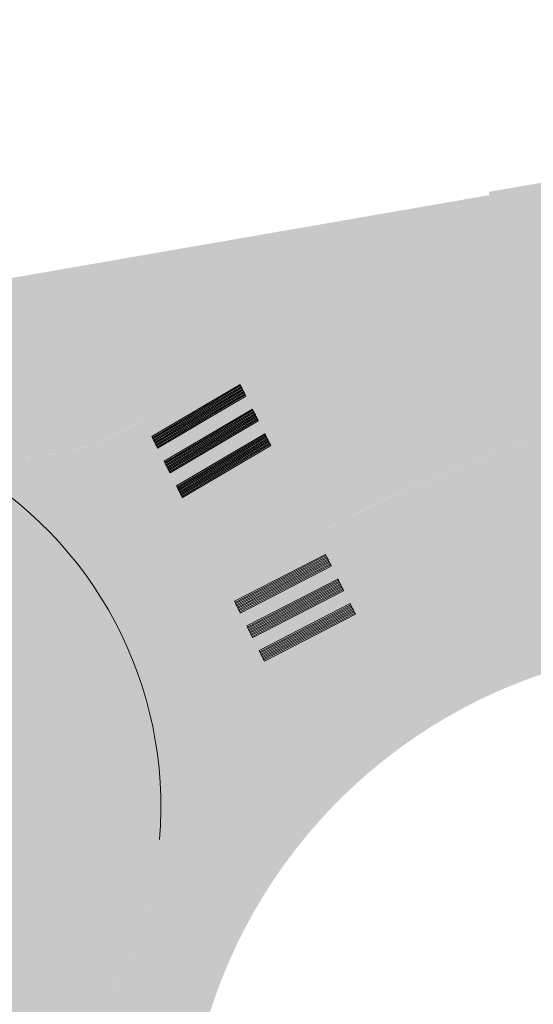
# Model space of a CAD drawing. Header units: metres. Extents: x -862 to 1262, y -354 to 644.
# Tile 309 of 315: x 114 to 133, y 428 to 466. Entities that reach past the tile are written whole.
import ezdxf

# ---------------------------------------------------------------- set-up
doc = ezdxf.new("R2010")
doc.units = ezdxf.units.M
doc.header["$LTSCALE"] = 0.5
doc.layers.add('BPR_Verkehr_220520', color=7, linetype='Continuous')

msp = doc.modelspace()

# ---------------------------------------------------------------- hatches: boundary and pattern name
at = {"layer": 'BPR_Verkehr_220520', "linetype": 'Continuous', "lineweight": 0, "true_color": 0xe4e6e5, "transparency": 33554687}
h = msp.add_hatch(color=254, dxfattribs=at)
h.paths.add_polyline_path([(188.3325453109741, 465.5271542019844), (179.4929886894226, 463.9886090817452), (169.941699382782, 462.3542395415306), (166.1336274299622, 461.6952508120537), (159.4920284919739, 460.5177813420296), (152.2822886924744, 459.2315773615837), (150.1540891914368, 458.8622856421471), (132.1079647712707, 455.8319847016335), (130.2917294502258, 455.3242524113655), (128.4934815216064, 454.7560917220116), (126.7152338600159, 454.1281287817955), (124.9589746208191, 453.4410656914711), (123.2266673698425, 452.6956706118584), (121.5202489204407, 451.8927769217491), (119.8416271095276, 451.033282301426), (118.1926786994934, 450.1181476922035), (117.1925828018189, 449.6180991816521), (116.1429140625, 449.2328256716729), (115.0567952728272, 448.9671451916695), (113.9478055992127, 448.8243794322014), (112.8298101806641, 448.8063133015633), (111.7167867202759, 448.9131726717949), (110.6226507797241, 449.1436215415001), (109.5610817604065, 449.4947787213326), (108.5944750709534, 449.8380000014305), (107.6066740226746, 450.1143655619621), (106.6022950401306, 450.3225762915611), (105.5860347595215, 450.4616585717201), (104.562645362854, 450.5309620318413), (103.5369123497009, 450.5301626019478), (102.5136322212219, 450.4592640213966), (101.497589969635, 450.3185978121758), (102.8649944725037, 442.4363262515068), (104.3837208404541, 442.5319167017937), (105.8872181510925, 442.2970482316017), (107.3044333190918, 441.7428203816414), (108.5683908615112, 440.8954251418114), (109.6193579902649, 439.7949091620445), (110.4076675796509, 438.4932812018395), (110.8960652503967, 437.0520542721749), (111.061473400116, 435.5393386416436), (110.875799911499, 433.9377927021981), (110.328629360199, 432.4212082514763), (109.4489889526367, 431.0700395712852), (108.2835433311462, 429.9559657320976), (106.8941189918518, 429.1380879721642), (105.3544244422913, 428.6597944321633), (103.7461399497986, 428.546458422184), (102.1545799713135, 428.8040764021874), (99.93998616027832, 420.981997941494), (101.0815053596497, 420.3412356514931), (102.158186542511, 419.5966553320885), (103.1606155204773, 418.7547655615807), (104.080027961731, 417.8229270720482), (104.9083853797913, 416.8092870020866), (105.6384453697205, 415.7227076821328), (106.2638249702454, 414.5726891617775), (106.7790564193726, 413.3692861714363), (106.8385790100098, 413.2098645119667), (106.8979658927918, 413.0503924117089), (106.9572170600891, 412.890869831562), (107.0163324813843, 412.7312969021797), (107.0753120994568, 412.5716737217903), (107.1341558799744, 412.4120004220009), (107.1928637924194, 412.2522771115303), (107.2514357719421, 412.0925039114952), (107.2514360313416, 412.0925032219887), (107.4972870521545, 411.4172291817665), (107.7407101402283, 410.7410760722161), (107.9817021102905, 410.0640526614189), (108.2202598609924, 409.3861677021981), (108.4563803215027, 408.7074299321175), (108.6900604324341, 408.0278481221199), (108.9212971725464, 407.3474310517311), (109.1500875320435, 406.6661875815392), (109.8806080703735, 404.4344399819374), (110.58487733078, 402.1942698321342), (111.2627957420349, 399.9459851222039), (111.9142698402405, 397.6898958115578), (112.5392098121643, 395.4263129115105), (113.1375295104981, 393.1555484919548), (113.7091464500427, 390.8779156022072), (114.2539818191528, 388.5937282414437), (118.1184015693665, 371.9603235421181), (123.0704366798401, 350.6455571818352), (129.8888413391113, 352.2296692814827), (120.4114286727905, 393.0227638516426), (119.7016537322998, 396.4168529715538), (119.0203636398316, 399.8167742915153), (118.3676141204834, 403.2222902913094), (117.7434510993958, 406.6331614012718), (117.1479184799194, 410.0491476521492), (116.5810581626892, 413.4700087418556), (116.0429100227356, 416.8955039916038), (115.5335123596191, 420.3253894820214), (115.4793301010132, 421.3593090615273), (115.501705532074, 422.3944101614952), (115.6005165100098, 423.4250271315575), (115.7752226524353, 424.4455234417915), (116.0248684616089, 425.4503179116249), (116.3480886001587, 426.4339152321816), (116.74311536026, 427.390936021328), (117.207785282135, 428.3161479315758), (117.427455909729, 428.7312221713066), (117.6340275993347, 429.1529684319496), (117.8272956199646, 429.5809745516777), (118.0070705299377, 430.0148210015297), (118.1731761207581, 430.4540825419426), (118.3254495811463, 430.8983286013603), (118.4637416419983, 431.34712373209), (118.5879167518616, 431.8000280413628), (119.1058765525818, 433.4410014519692), (119.7970698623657, 435.0168592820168), (120.6535018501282, 436.5093740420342), (121.6652664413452, 437.9012822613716), (122.8206608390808, 439.1764841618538), (124.1063209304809, 440.3202298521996), (125.5073758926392, 441.3192899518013), (127.0076201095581, 442.1621086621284), (127.0308479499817, 442.1735557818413), (127.0540794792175, 442.1849954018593), (127.0773147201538, 442.1964274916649), (127.1005536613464, 442.2078520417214), (127.1237963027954, 442.2192690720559), (127.1470426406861, 442.2306785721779), (127.1702926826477, 442.2420805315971), (127.193546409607, 442.2534749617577), (127.8353601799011, 442.5642994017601), (128.4799191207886, 442.8693904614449), (129.1271720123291, 443.1687238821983), (129.777067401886, 443.462275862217), (130.4295536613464, 443.7500231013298), (131.0845789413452, 444.0319427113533), (131.7420912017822, 444.3080123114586), (132.4020381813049, 444.5782099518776), (133.2288144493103, 444.870930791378), (134.078059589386, 445.0900817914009), (134.943240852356, 445.2339771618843), (135.8177028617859, 445.3015099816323), (136.6947188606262, 445.2921607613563), (137.5675424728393, 445.2060014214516), (138.4294595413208, 445.0436947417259), (139.2738398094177, 444.8064892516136), (139.4109216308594, 444.8367938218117), (139.5481980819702, 444.8662041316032), (139.6856636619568, 444.8947174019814), (139.8233124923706, 444.9223324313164), (139.961138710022, 444.9490480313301), (140.0991364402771, 444.9748630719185), (140.2372998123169, 444.999776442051), (140.3756229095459, 445.0237870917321), (151.9514622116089, 446.9942423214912), (190.6001697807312, 453.5730783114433)])
h.paths.add_polyline_path([(115.533511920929, 420.3253924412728), (115.5335123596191, 420.3253894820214), (115.5335125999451, 420.3253848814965)])
h.paths.add_polyline_path([(111.437963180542, 421.8377666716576), (111.5594528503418, 421.8211470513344), (111.6732440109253, 421.7754576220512), (111.7724928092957, 421.7034463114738), (111.8512300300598, 421.6094441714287), (111.9047201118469, 421.4991048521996), (111.929745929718, 421.3790646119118), (111.968134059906, 420.9216807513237), (112.0075528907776, 420.4643845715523), (112.0480030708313, 420.0071784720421), (112.0894843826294, 419.5500647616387), (112.1319966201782, 419.0930457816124), (112.1755395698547, 418.6361238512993), (112.2201130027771, 418.1793013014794), (112.2657166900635, 417.7225804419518), (112.3173505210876, 417.217601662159), (112.3702438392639, 416.712753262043), (112.4243963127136, 416.2080383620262), (112.4798076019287, 415.7034601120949), (112.5364773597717, 415.1990216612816), (112.5944052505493, 414.6947261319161), (112.6535909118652, 414.1905766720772), (112.7140334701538, 413.6865763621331), (112.7634191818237, 413.2824603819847), (112.8136132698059, 412.878443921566), (112.8646155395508, 412.4745286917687), (112.91642578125, 412.0707163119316), (112.9690437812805, 411.6670083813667), (113.0224693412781, 411.2634065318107), (113.0767022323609, 410.8599123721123), (113.1317422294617, 410.4565276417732), (113.1358388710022, 410.3647448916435), (113.1230727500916, 410.273762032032), (113.0938749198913, 410.1866509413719), (113.0492311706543, 410.1063527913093), (112.9906488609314, 410.0355787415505), (112.9201058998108, 409.9767183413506), (112.8399840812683, 409.9317589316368), (112.752988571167, 409.9022184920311), (112.6620566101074, 409.8890945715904), (112.5702584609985, 409.8928298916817), (112.4806934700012, 409.9132985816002), (112.3963856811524, 409.9498095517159), (112.3201816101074, 410.0011300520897), (112.2546541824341, 410.0655273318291), (112.2020158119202, 410.140827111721), (112.1640437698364, 410.2244870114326), (112.0335542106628, 410.5992647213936), (111.9023365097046, 410.9737881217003), (111.7703904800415, 411.3480555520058), (111.6377166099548, 411.7220655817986), (111.5043153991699, 412.095816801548), (111.3701873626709, 412.4693078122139), (111.2353329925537, 412.8425371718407), (111.0997528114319, 413.2155034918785), (110.9274017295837, 413.686391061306), (110.7538937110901, 414.1568535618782), (110.5792297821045, 414.626888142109), (110.4034110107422, 415.0964919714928), (110.2264384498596, 415.565662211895), (110.0483131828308, 416.0343960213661), (109.8690362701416, 416.5026905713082), (109.6886091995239, 416.9705431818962), (109.5361382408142, 417.3632560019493), (109.3828566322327, 417.7556531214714), (109.2287650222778, 418.1477328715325), (109.0738640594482, 418.5394935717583), (108.91815442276, 418.9309335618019), (108.7616367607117, 419.3220511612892), (108.6043117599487, 419.7128447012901), (108.4461808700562, 420.1033128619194), (108.4174792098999, 420.2020943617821), (108.4095993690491, 420.3046588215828), (108.4228753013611, 420.4066652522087), (108.4567450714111, 420.5037960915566), (108.5097751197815, 420.5919401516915), (108.5797208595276, 420.6673666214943), (108.6636217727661, 420.726882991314), (108.7579266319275, 420.7679701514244), (109.0723141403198, 420.8716370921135), (109.3844160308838, 420.9819945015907), (109.694089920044, 421.0989920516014), (110.0011945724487, 421.2225763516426), (110.305589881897, 421.35269105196), (110.6071370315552, 421.489276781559), (110.9056984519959, 421.632271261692), (111.2011390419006, 421.7816071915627), (111.3160818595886, 421.8243169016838)])
h.paths.add_polyline_path([(134.2505291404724, 451.9003651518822), (134.4381904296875, 451.8859977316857), (134.6198358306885, 451.8367217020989), (134.7890308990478, 451.7542825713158), (134.9397821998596, 451.6416006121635), (135.0667496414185, 451.5026673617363), (135.1654356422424, 451.3424042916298), (135.2323444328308, 451.166488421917), (135.2651053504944, 450.9811511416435), (135.2625590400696, 450.7929579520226), (135.2247950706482, 450.6085750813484), (135.1531511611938, 450.4345339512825), (135.0501651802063, 450.2769996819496), (134.9194852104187, 450.1415526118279), (134.76574036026, 450.0329907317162), (134.5943767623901, 449.9551596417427), (134.5921024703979, 449.9543784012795), (134.5898263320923, 449.9536026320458), (134.5875483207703, 449.952832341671), (134.5852684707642, 449.9520675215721), (134.5829867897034, 449.9513082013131), (134.5807032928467, 449.9505543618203), (134.5784179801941, 449.9498060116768), (134.576130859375, 449.9490631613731), (133.342898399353, 449.5357817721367), (132.1186252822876, 449.0966700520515), (130.903852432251, 448.631922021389), (129.6991166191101, 448.1417430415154), (128.5049501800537, 447.6263496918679), (127.3218807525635, 447.0859697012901), (126.1504310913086, 446.5208418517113), (124.9911188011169, 445.9312158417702), (124.5482019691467, 445.6977726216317), (124.1071884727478, 445.4607533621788), (123.6681073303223, 445.220173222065), (123.2309873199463, 444.9760479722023), (122.7958570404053, 444.728393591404), (122.3627450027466, 444.4772262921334), (121.931679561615, 444.2225625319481), (121.5026889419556, 443.964418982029), (121.1458329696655, 443.7460565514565), (120.7904616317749, 443.5252862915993), (120.4365911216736, 443.3021182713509), (120.0842376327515, 443.0765627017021), (119.7334172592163, 442.848629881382), (119.3841460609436, 442.6183302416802), (119.0364399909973, 442.3856743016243), (118.6903148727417, 442.1506726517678), (118.5966222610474, 442.1062045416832), (118.4957713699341, 442.0820216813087), (118.392100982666, 442.079164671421), (118.2900712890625, 442.0977564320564), (118.1940718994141, 442.1369971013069), (118.1082329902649, 442.1951984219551), (118.0362475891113, 442.2698564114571), (117.9812127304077, 442.3577590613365), (117.8583941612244, 442.602976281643), (117.7312561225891, 442.8459820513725), (117.5998384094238, 443.0867002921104), (117.464182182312, 443.3250556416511), (117.3243299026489, 443.5609734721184), (117.180325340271, 443.7943799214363), (117.0322136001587, 444.0252019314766), (116.8800418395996, 444.2533677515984), (116.8333216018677, 444.3390291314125), (116.804127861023, 444.432133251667), (116.79357239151, 444.5291344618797), (116.8020571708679, 444.6263386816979), (116.8292590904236, 444.7200441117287), (116.8741422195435, 444.8066821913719), (116.9349972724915, 444.882953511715), (117.0095064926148, 444.9459538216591), (117.3805415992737, 445.1991868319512), (117.7542290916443, 445.4484891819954), (118.1305273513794, 445.6938330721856), (118.5093944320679, 445.9351911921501), (118.8907881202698, 446.1725366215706), (119.2746659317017, 446.4058429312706), (119.660985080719, 446.6350841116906), (120.0497025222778, 446.8602346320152), (120.4853048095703, 447.1060937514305), (120.9237667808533, 447.3468159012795), (121.3650278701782, 447.5823678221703), (121.8090271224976, 447.8127169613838), (122.2557031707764, 448.0378315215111), (122.7049943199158, 448.2576803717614), (123.1568385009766, 448.4722331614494), (123.6111730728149, 448.6814606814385), (124.8678960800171, 449.227056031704), (126.1415305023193, 449.731914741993), (127.4307562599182, 450.1955135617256), (128.7342371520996, 450.6173719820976), (130.0506221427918, 450.9970527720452), (131.3785468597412, 451.3341623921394), (132.7166349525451, 451.628351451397), (134.0634995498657, 451.8793150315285)])
at = {"layer": 'BPR_Verkehr_220520', "linetype": 'Continuous', "lineweight": 0, "true_color": 0xece5cf, "transparency": 33554687}
msp.add_hatch(color=254, dxfattribs=at).paths.add_polyline_path([(131.5644741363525, 458.9648841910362), (132.1079647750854, 455.8319847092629), (138.1003494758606, 456.8382245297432), (137.5181775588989, 459.988278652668), (131.5644683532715, 458.9648850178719)])
h = msp.add_hatch(color=254, dxfattribs=at)
h.paths.add_polyline_path([(131.5866684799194, 458.8369469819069), (100.6805317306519, 453.4753973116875), (101.2364413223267, 450.2709099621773), (102.3301961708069, 450.4390929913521), (103.4333736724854, 450.5261825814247), (104.539969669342, 450.5317047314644), (105.6439613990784, 450.4556293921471), (106.739340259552, 450.2983706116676), (107.8201445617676, 450.0607842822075), (108.8804919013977, 449.7441634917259), (109.9146114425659, 449.3502319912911), (110.9432406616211, 449.0544140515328), (111.9974849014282, 448.8696022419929), (113.0654005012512, 448.7978903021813), (114.1348889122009, 448.8400906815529), (115.1938337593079, 448.9957252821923), (116.2302381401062, 449.263030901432), (117.2323605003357, 449.6389792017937), (118.1888503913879, 450.1193062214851), (119.8434287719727, 451.0238434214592), (121.5258131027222, 451.8755471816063), (123.2343231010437, 452.6735508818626), (124.9672452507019, 453.4170541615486), (126.7228415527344, 454.1053113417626), (128.4993512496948, 454.7376321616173), (130.2949926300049, 455.3133824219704), (132.1079647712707, 455.8319847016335)])
h.paths.add_polyline_path([(105.9058886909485, 452.8126090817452), (106.1858886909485, 451.2496090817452), (104.7028886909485, 450.9906090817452), (104.4618886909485, 452.5506090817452)])
h.paths.add_polyline_path([(116.7548886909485, 454.6886090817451), (117.0348886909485, 453.1166090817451), (115.6848886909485, 452.8816090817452), (115.4338886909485, 454.4526090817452)])
at = {"layer": 'BPR_Verkehr_220520', "linetype": 'Continuous', "lineweight": 0, "true_color": 0xd0ced1, "transparency": 33554687}
h = msp.add_hatch(color=254, dxfattribs=at)
edge = h.paths.add_edge_path()
edge.add_line((120.1918740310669, 452.1762973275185), (120.4523723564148, 451.6355658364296))
edge.add_arc((146.3822709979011, 401.2674853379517), 56.65071205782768, 116.63280800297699, 117.23977908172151, ccw=False)
edge.add_line((120.9873988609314, 451.907426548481), (119.5892207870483, 454.8097059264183))
edge.add_line((119.5892207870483, 454.8097059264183), (119.261504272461, 456.6987962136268))
edge.add_line((119.261504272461, 456.6987962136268), (118.965919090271, 456.6475185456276))
edge.add_line((118.965919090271, 456.6475185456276), (119.3007878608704, 454.7171997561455))
edge.add_line((119.3007878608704, 454.7171997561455), (120.3288424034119, 452.583207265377))
edge.add_line((120.3288424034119, 452.583207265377), (120.3288423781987, 452.5832072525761))
edge.add_arc((146.3822870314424, 401.2674535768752), 57.55074763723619, 116.9172925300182, 120.0074650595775)
edge.add_line((117.6004197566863, 451.1041134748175), (117.6004197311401, 451.104113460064))
edge.add_line((117.6004197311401, 451.104113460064), (118.0356711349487, 450.2006368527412))
edge.add_arc((146.3821810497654, 401.2676375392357), 56.55053533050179, 119.77860696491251, 120.0833826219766, ccw=False)
edge.add_line((118.2963621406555, 450.3507285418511), (117.9917993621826, 450.982927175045))
edge.add_arc((146.3822858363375, 401.267455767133), 57.25074514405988, 117.2238739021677, 119.72893273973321, ccw=False)
h = msp.add_hatch(color=254, dxfattribs=at)
edge = h.paths.add_edge_path()
edge.add_line((121.7951117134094, 452.3044795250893), (121.8385130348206, 452.2143888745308))
edge.add_arc((146.3821696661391, 401.267698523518), 56.55047602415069, 115.41856762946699, 115.72252288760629, ccw=False)
edge.add_line((122.1091303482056, 452.3438759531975), (120.7429524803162, 455.1797306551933))
edge.add_line((120.7429524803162, 455.1797306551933), (120.4438450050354, 456.9039068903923))
edge.add_line((120.4438450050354, 456.9039068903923), (120.1482598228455, 456.8526292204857))
edge.add_line((120.1482598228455, 456.8526292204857), (120.4545195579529, 455.0872244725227))
edge.add_line((120.4545195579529, 455.0872244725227), (121.7951117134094, 452.3044795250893))
h = msp.add_hatch(color=254, dxfattribs=at)
edge = h.paths.add_edge_path()
edge.add_line((123.6111810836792, 448.6814410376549), (124.9886286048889, 445.9361788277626))
edge.add_arc((153.8563927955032, 390.4254749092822), 62.56825120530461, 107.94763694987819, 117.47621752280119, ccw=False)
edge.add_line((134.5761308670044, 449.9490631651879), (134.5761308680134, 449.9490631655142))
edge.add_arc((134.2683615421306, 450.9005241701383), 1.000000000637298, 287.9248510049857, 374.8731355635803)
edge.add_line((135.2348580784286, 451.1572038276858), (135.2348580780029, 451.1572038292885))
edge.add_arc((134.268361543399, 450.9005241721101), 0.9999999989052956, 14.87313556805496, 101.8214204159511)
edge.add_arc((141.1846208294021, 409.9224675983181), 42.55687271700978, 99.63272467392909, 114.3896859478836)
edge.add_line((123.6111650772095, 448.6814803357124), (123.6111810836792, 448.6814410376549))
at = {"layer": 'BPR_Verkehr_220520', "linetype": 'Continuous', "lineweight": 0, "true_color": 0x333333, "transparency": 33554687, "extrusion": (0, 0, -1)}
for points in [[(-122.1029878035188, 451.5757972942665), (-122.080510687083, 451.6205943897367), (-118.7158710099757, 449.6300643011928), (-118.7383481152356, 449.58526720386)], [(-122.1254649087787, 451.5310001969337), (-122.1029878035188, 451.5757972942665), (-118.7383481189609, 449.58526720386), (-118.7608252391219, 449.5404701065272)], [(-122.1479420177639, 451.4862031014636), (-122.1254649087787, 451.5310001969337), (-118.7608252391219, 449.5404701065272), (-118.7833023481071, 449.4956730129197)], [(-122.1704191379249, 451.4414060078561), (-122.1479420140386, 451.4862031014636), (-118.7833023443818, 449.4956730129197), (-118.805779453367, 449.4508759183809)], [(-122.1928962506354, 451.396608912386), (-122.1704191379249, 451.4414060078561), (-118.8057794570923, 449.4508759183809), (-118.8282565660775, 449.4060788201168)], [(-122.2153733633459, 451.3518118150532), (-122.1928962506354, 451.3966089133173), (-118.8282565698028, 449.4060788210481), (-118.8507336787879, 449.3612817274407)], [(-122.2378504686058, 451.3070147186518), (-122.2153733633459, 451.3518118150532), (-118.8507336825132, 449.3612817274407), (-118.8732108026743, 449.3164846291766)], [(-122.2603275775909, 451.262217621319), (-122.2378504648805, 451.3070147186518), (-118.873210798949, 449.3164846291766), (-118.8956879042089, 449.2716875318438)], [(-122.282804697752, 451.2174205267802), (-122.2603275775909, 451.262217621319), (-118.8956879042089, 449.2716875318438), (-118.9181650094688, 449.226890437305)], [(-122.3052818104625, 451.1726234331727), (-122.282804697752, 451.2174205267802), (-118.9181650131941, 449.226890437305), (-118.9406421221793, 449.1820933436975)], [(-122.5750071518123, 450.6350582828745), (-122.5525300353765, 450.6798553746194), (-119.1878903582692, 448.6893252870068), (-119.2103674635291, 448.6445281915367)], [(-122.5974842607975, 450.5902611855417), (-122.5750071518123, 450.6350582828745), (-119.2103674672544, 448.6445281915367), (-119.2328445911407, 448.5997310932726)], [(-122.6199613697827, 450.545464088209), (-122.5974842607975, 450.5902611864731), (-119.2328445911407, 448.5997310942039), (-119.2553217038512, 448.5549340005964)], [(-122.6424384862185, 450.5006669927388), (-122.6199613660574, 450.545464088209), (-119.2553217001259, 448.5549340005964), (-119.2777988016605, 448.5101369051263)], [(-122.6649155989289, 450.4558698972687), (-122.6424384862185, 450.5006669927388), (-119.2777988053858, 448.5101369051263), (-119.300275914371, 448.4653398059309)], [(-122.6873927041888, 450.4110728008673), (-122.6649155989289, 450.4558698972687), (-119.3002759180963, 448.4653398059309), (-119.3227530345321, 448.4205427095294)], [(-122.7098698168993, 450.3662757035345), (-122.6873927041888, 450.4110728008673), (-119.3227530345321, 448.4205427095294), (-119.3452301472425, 448.3757456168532)], [(-122.7323469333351, 450.321478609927), (-122.709869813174, 450.3662757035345), (-119.3452301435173, 448.3757456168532), (-119.3677072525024, 448.3309485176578)], [(-122.7548240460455, 450.2766815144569), (-122.7323469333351, 450.3214786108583), (-119.3677072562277, 448.3309485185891), (-119.3901843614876, 448.2861514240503)], [(-122.777301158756, 450.2318844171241), (-122.7548240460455, 450.2766815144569), (-119.3901843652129, 448.2861514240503), (-119.4126614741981, 448.2413543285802)], [(-123.0470265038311, 449.6943192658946), (-123.0245493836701, 449.7391163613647), (-119.659909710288, 447.7485862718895), (-119.6823868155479, 447.7037891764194)], [(-123.069503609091, 449.6495221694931), (-123.0470265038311, 449.6943192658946), (-119.6823868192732, 447.7037891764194), (-119.704863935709, 447.6589920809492)], [(-123.0919807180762, 449.604725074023), (-123.069503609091, 449.6495221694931), (-119.704863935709, 447.6589920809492), (-119.7273410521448, 447.6141949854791)], [(-123.1144578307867, 449.5599279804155), (-123.0919807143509, 449.604725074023), (-119.7273410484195, 447.6141949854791), (-119.7498181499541, 447.569397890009)], [(-123.1369349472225, 449.5151308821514), (-123.1144578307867, 449.5599279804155), (-119.7498181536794, 447.569397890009), (-119.7722952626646, 447.5246007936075)], [(-123.1594120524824, 449.47033378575), (-123.1369349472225, 449.5151308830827), (-119.7722952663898, 447.5246007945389), (-119.7947723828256, 447.4798036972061)], [(-123.1818891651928, 449.4255366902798), (-123.1594120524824, 449.47033378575), (-119.7947723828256, 447.4798036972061), (-119.8172494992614, 447.4350065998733)], [(-123.2043662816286, 449.3807395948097), (-123.1818891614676, 449.4255366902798), (-119.8172494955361, 447.4350065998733), (-119.839726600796, 447.3902095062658)], [(-123.2268433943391, 449.3359424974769), (-123.2043662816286, 449.3807395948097), (-119.8397266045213, 447.3902095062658), (-119.8622037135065, 447.345412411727)], [(-123.2493205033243, 449.2911454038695), (-123.2268433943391, 449.3359424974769), (-119.8622037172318, 447.345412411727), (-119.8846808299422, 447.3006153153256)], [(-121.8674146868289, 443.3490080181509), (-121.8898393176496, 443.3043155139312), (-125.3570196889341, 445.0904810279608), (-125.3345950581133, 445.1351735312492)], [(-121.8898393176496, 443.3043155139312), (-121.9122639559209, 443.2596230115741), (-125.3794443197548, 445.0457885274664), (-125.3570196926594, 445.0904810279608)], [(-121.9122639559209, 443.2596230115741), (-121.9346885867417, 443.2149305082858), (-125.4018689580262, 445.001096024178), (-125.3794443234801, 445.0457885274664)], [(-121.9346885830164, 443.2149305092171), (-121.9571132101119, 443.17023800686), (-125.4242935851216, 444.9564035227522), (-125.4018689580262, 445.0010960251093)], [(-121.9571132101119, 443.17023800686), (-121.9795378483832, 443.1255455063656), (-125.4467182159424, 444.9117110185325), (-125.4242935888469, 444.9564035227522)], [(-121.9795378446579, 443.1255455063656), (-122.0019624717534, 443.0808530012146), (-125.4691428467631, 444.8670185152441), (-125.4467182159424, 444.9117110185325)], [(-122.0019624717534, 443.0808530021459), (-122.0243871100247, 443.0361605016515), (-125.4915674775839, 444.8223260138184), (-125.4691428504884, 444.8670185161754)], [(-122.0243871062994, 443.0361605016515), (-122.0468117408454, 442.9914679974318), (-125.5139921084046, 444.777633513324), (-125.4915674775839, 444.8223260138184)], [(-122.0468117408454, 442.9914679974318), (-122.0692363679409, 442.9467754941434), (-125.5364167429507, 444.7329410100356), (-125.5139921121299, 444.777633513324)], [(-122.0692363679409, 442.9467754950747), (-122.0916610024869, 442.9020829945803), (-125.5588413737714, 444.6882485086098), (-125.536416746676, 444.7329410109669)], [(-122.3383319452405, 442.4104654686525), (-122.3607565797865, 442.3657729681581), (-125.8279369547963, 444.151938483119), (-125.8055123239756, 444.1966309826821)], [(-122.3607565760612, 442.3657729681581), (-122.3831812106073, 442.3210804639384), (-125.8503615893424, 444.1072459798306), (-125.8279369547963, 444.151938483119)], [(-122.3831812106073, 442.3210804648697), (-122.4056058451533, 442.2763879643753), (-125.8727862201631, 444.0625534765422), (-125.8503615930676, 444.1072459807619)], [(-122.405605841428, 442.2763879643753), (-122.4280304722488, 442.2316954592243), (-125.8952108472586, 444.0178609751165), (-125.8727862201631, 444.0625534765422)], [(-122.4280304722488, 442.2316954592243), (-122.4504551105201, 442.1870029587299), (-125.9176354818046, 443.9731684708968), (-125.8952108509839, 444.0178609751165)], [(-122.4504551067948, 442.1870029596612), (-122.4728797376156, 442.1423104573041), (-125.9400601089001, 443.928475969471), (-125.9176354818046, 443.9731684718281)], [(-122.4728797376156, 442.1423104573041), (-122.4953043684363, 442.0976179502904), (-125.9624847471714, 443.8837834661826), (-125.9400601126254, 443.928475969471)], [(-122.4953043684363, 442.0976179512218), (-122.5177290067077, 442.0529254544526), (-125.9849093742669, 443.8390909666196), (-125.9624847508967, 443.883783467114)], [(-122.5177290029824, 442.0529254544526), (-122.5401536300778, 442.0082329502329), (-126.0073340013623, 443.7943984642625), (-125.9849093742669, 443.8390909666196)], [(-122.5401536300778, 442.0082329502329), (-122.5625782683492, 441.9635404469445), (-126.0297586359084, 443.7497059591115), (-126.0073340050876, 443.7943984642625)], [(-122.8092492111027, 441.4719229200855), (-122.8316738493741, 441.4272304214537), (-126.2988542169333, 443.2133959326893), (-126.2764295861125, 443.2580884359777)], [(-122.8316738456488, 441.427230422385), (-122.8540984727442, 441.382537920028), (-126.3212788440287, 443.1687034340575), (-126.2988542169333, 443.2133959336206)], [(-122.8540984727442, 441.382537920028), (-122.8765231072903, 441.3378454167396), (-126.3437034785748, 443.1240109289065), (-126.321278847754, 443.1687034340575)], [(-122.8765231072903, 441.3378454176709), (-122.8989477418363, 441.2931529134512), (-126.3661281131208, 443.0793184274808), (-126.3437034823, 443.1240109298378)], [(-122.898947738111, 441.2931529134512), (-122.9213723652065, 441.2484604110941), (-126.3885527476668, 443.0346259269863), (-126.3661281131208, 443.0793184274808)], [(-122.9213723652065, 441.2484604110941), (-122.9437970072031, 441.2037679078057), (-126.4109773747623, 442.9899334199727), (-126.3885527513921, 443.0346259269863)], [(-122.9437970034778, 441.2037679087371), (-122.9662216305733, 441.15907540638), (-126.433402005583, 442.9452409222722), (-126.4109773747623, 442.989933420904)], [(-122.9662216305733, 441.15907540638), (-122.9886462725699, 441.1143829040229), (-126.4558266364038, 442.9005484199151), (-126.4334020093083, 442.9452409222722)], [(-122.9886462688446, 441.1143829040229), (-123.0110708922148, 441.0696904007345), (-126.4782512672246, 442.8558559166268), (-126.4558266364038, 442.9005484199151)]]:
    msp.add_hatch(color=250, dxfattribs=at).paths.add_polyline_path(points)
at = {"layer": 'BPR_Verkehr_220520', "linetype": 'Continuous', "lineweight": 0, "true_color": 0xece5cf, "transparency": 33554687}
h = msp.add_hatch(color=254, dxfattribs=at)
edge = h.paths.add_edge_path()
edge.add_line((126.3516454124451, 446.6200776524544), (125.1315709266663, 449.3354383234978))
edge.add_line((125.1315709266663, 449.3354383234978), (125.1315549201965, 449.3354776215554))
edge.add_arc((141.1843737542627, 409.923556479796), 42.55575778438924, 112.1614958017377, 114.3899894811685)
edge.add_arc((141.1843744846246, 409.9235549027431), 42.55575952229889, 114.3899894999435, 119.7776100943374)
edge.add_line((120.0497025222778, 446.8602346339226), (121.5026889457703, 443.9644189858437))
edge.add_line((121.5026889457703, 443.9644189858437), (121.5026889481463, 443.9644189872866))
edge.add_arc((153.6193710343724, 391.0773728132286), 61.87504279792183, 117.56008198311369, 121.26902681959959, ccw=False)
edge.add_line((124.9911187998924, 445.9312158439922), (124.9911188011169, 445.9312158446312))
edge.add_line((124.9911188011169, 445.9312158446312), (124.9911188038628, 445.9312158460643))
edge.add_arc((153.6193710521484, 391.0773729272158), 61.87504270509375, 116.14792762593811, 117.5600820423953, ccw=False)
edge.add_line((126.3516454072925, 446.6200776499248), (126.3516454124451, 446.6200776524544))
at = {"layer": 'BPR_Verkehr_220520', "linetype": 'Continuous', "lineweight": 0, "true_color": 0xd0ced1, "transparency": 33554687}
h = msp.add_hatch(color=254, dxfattribs=at)
edge = h.paths.add_edge_path()
edge.add_line((123.1539665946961, 447.5858416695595), (122.8848406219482, 448.1222122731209))
edge.add_arc((141.1843563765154, 409.9235917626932), 42.35571845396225, 115.5973202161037, 116.4090149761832)
edge.add_line((122.3455448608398, 447.8591432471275), (122.6146274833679, 447.3228590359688))
edge.add_arc((141.1843743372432, 409.923555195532), 41.75575919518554, 116.4056182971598, 119.8376821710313)
edge.add_line((120.4090233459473, 446.1441048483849), (121.1427588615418, 444.6817630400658))
edge.add_line((121.1427588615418, 444.6817630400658), (121.142758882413, 444.6817630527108))
edge.add_arc((153.6193710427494, 391.0773727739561), 62.67504283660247, 118.920224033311, 121.2098834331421, ccw=False)
edge.add_line((123.3102611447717, 445.9364545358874), (123.3102611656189, 445.9364545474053))
edge.add_line((123.3102611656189, 445.9364545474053), (123.5795557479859, 445.3997479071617))
edge.add_line((123.5795557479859, 445.3997479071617), (123.5795559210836, 445.3997480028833))
edge.add_arc((153.619371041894, 391.0773727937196), 62.07504281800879, 118.38807250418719, 118.9422235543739, ccw=False)
edge.add_line((124.1063457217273, 445.6877406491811), (124.1063458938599, 445.6877407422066))
edge.add_line((124.1063458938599, 445.6877407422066), (123.1539665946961, 447.5858416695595))
h = msp.add_hatch(color=254, dxfattribs=at)
edge = h.paths.add_edge_path()
edge.add_line((116.8800418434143, 444.2533677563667), (116.8800418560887, 444.2533677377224))
edge.add_arc((104.0614734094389, 435.5393386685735), 15.49999998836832, 26.09737919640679, 34.20776233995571, ccw=False)
edge.add_line((117.9812127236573, 442.3577590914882), (117.9812127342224, 442.3577590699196))
edge.add_arc((118.4302365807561, 442.5777081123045), 0.4999999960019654, 206.0973789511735, 301.3427557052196)
edge.add_line((118.6903148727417, 442.1506726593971), (118.6903149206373, 442.150672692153))
edge.add_arc((153.6193720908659, 391.0773711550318), 61.87504476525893, 121.26902690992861, 124.3682444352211, ccw=False)
edge.add_line((121.5026889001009, 443.9644189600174), (121.5026889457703, 443.964418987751))
edge.add_line((121.5026889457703, 443.964418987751), (120.0497025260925, 446.8602346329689))
edge.add_arc((141.1843750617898, 409.9235538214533), 42.55576074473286, 119.7776100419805, 124.6161062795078)
edge.add_line((117.0095064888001, 444.9459538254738), (117.0095064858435, 444.9459538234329))
edge.add_arc((117.2935440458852, 444.5344654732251), 0.4999999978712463, 124.6161069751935, 214.2077628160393)
edge.add_line((116.8800418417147, 444.253367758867), (116.8800418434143, 444.2533677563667))
at = {"layer": 'BPR_Verkehr_220520', "linetype": 'Continuous', "lineweight": 0, "true_color": 0xb8d2a6, "transparency": 33554687}
h = msp.add_hatch(color=9, dxfattribs=at)
edge = h.paths.add_edge_path()
edge.add_line((127.1935464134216, 442.2534749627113), (128.0732944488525, 440.45735598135))
edge.add_arc((106.2340236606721, 487.9234132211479), 52.24921375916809, 294.7072963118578, 296.370377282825)
edge.add_arc((162.3834676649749, 370.4087159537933), 77.99999971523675, 109.0057712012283, 114.98183050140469, ccw=False)
edge.add_arc((143.9834861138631, 423.828662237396), 21.49999987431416, 102.65343587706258, 109.00577125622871, ccw=False)
edge.add_line((139.2738398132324, 444.806489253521), (139.2738398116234, 444.8064892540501))
edge.add_arc((136.1497168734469, 435.3070231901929), 9.999999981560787, 71.7953331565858, 112.0099665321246)
edge.add_line((132.4020381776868, 444.5782099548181), (132.4020381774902, 444.5782099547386))
edge.add_line((132.4020381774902, 444.5782099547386), (132.4020381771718, 444.5782099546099))
edge.add_arc((162.5066458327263, 370.1327392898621), 80.30202677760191, 112.0176535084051, 116.0881561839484)
edge.add_line((127.1935464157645, 442.2534749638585), (127.1935464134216, 442.2534749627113))
at = {"layer": 'BPR_Verkehr_220520', "linetype": 'Continuous', "lineweight": 0, "true_color": 0xece5cf, "transparency": 33554687}
h = msp.add_hatch(color=254, dxfattribs=at)
edge = h.paths.add_edge_path()
edge.add_arc((143.9834861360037, 423.8286621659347), 21.4999999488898, 99.66037223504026, 102.6534358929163)
edge.add_line((139.2738398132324, 444.806489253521), (139.2738398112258, 444.8064892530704))
edge.add_arc((143.9834861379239, 423.8286621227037), 21.4999999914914, 102.6534358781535, 109.0057712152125)
edge.add_line((136.9817232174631, 444.1566063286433), (136.9817232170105, 444.1566063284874))
edge.add_line((136.9817232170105, 444.1566063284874), (136.9817232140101, 444.156606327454))
edge.add_arc((162.3834677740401, 370.4087156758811), 78.000000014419, 109.0057712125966, 116.0958431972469)
edge.add_line((128.0732944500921, 440.4573559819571), (128.0732944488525, 440.45735598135))
edge.add_line((128.0732944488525, 440.45735598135), (127.1935464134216, 442.2534749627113))
edge.add_arc((162.3829683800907, 370.4097312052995), 79.99886833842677, 116.0958419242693, 116.2442134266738)
edge.add_line((127.0076201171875, 442.1621086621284), (127.0076201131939, 442.1621086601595))
edge.add_arc((134.0827896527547, 427.8114300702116), 16.0000000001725, 116.2442126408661, 165.5646533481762)
edge.add_line((118.5879167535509, 431.8000280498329), (118.5879167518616, 431.8000280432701))
edge.add_line((118.5879167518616, 431.8000280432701), (118.5879167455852, 431.8000280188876))
edge.add_arc((104.0614734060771, 435.5393386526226), 15.00000000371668, 331.21357452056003, 345.56465324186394, ccw=False)
edge.add_line((117.2077852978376, 428.316147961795), (117.2077852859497, 428.3161479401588))
edge.add_line((117.2077852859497, 428.3161479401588), (117.2077852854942, 428.3161479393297))
edge.add_arc((129.4776763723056, 421.5745032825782), 13.99999999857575, 151.2135744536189, 185.1188936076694)
edge.add_line((115.5335126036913, 420.3253848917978), (115.5335126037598, 420.3253848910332))
edge.add_line((115.5335126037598, 420.3253848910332), (115.5335119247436, 420.3253924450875))
edge.add_arc((524.7134754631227, 479.3428600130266), 413.4142039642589, 188.2073709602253, 189.3895312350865)
edge.add_line((116.8382003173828, 411.8961109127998), (119.7307712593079, 412.5681385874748))
edge.add_line((119.7307712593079, 412.5681385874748), (119.7307712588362, 412.568138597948))
edge.add_arc((183.6393986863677, 415.446669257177), 63.97342103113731, 169.7439304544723, 182.5789360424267, ccw=False)
edge.add_line((120.6881550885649, 426.8369953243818), (120.688155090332, 426.8369953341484))
edge.add_arc((140.0069049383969, 421.6189891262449), 20.01103906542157, 99.66982703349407, 164.8850519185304, ccw=False)
edge.add_line((136.6456453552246, 441.3457125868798), (141.7721084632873, 442.2183461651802))
edge.add_line((141.7721084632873, 442.2183461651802), (141.2686856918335, 445.1758054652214))
edge.add_line((141.2686856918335, 445.1758054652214), (140.3756229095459, 445.023787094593))

# ---------------------------------------------------------------- linework, layer by layer
at = {"layer": 'BPR_Verkehr_220520', "color": 255, "linetype": 'Continuous', "lineweight": 9, "transparency": 33554687, "extrusion": (0, 0, -1), "flags": 128}
for points in [[(-122.1029878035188, 451.5757972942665), (-122.080510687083, 451.6205943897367), (-118.7158710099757, 449.6300643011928), (-118.7383481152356, 449.58526720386)], [(-122.1254649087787, 451.5310001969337), (-122.1029878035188, 451.5757972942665), (-118.7383481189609, 449.58526720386), (-118.7608252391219, 449.5404701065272)], [(-122.1479420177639, 451.4862031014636), (-122.1254649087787, 451.5310001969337), (-118.7608252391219, 449.5404701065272), (-118.7833023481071, 449.4956730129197)], [(-122.1704191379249, 451.4414060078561), (-122.1479420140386, 451.4862031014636), (-118.7833023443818, 449.4956730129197), (-118.805779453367, 449.4508759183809)], [(-122.1928962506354, 451.396608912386), (-122.1704191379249, 451.4414060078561), (-118.8057794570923, 449.4508759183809), (-118.8282565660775, 449.4060788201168)], [(-122.2153733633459, 451.3518118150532), (-122.1928962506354, 451.3966089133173), (-118.8282565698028, 449.4060788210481), (-118.8507336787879, 449.3612817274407)], [(-122.2378504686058, 451.3070147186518), (-122.2153733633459, 451.3518118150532), (-118.8507336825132, 449.3612817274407), (-118.8732108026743, 449.3164846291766)], [(-122.2603275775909, 451.262217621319), (-122.2378504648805, 451.3070147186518), (-118.873210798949, 449.3164846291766), (-118.8956879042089, 449.2716875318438)], [(-122.282804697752, 451.2174205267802), (-122.2603275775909, 451.262217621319), (-118.8956879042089, 449.2716875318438), (-118.9181650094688, 449.226890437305)], [(-122.3052818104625, 451.1726234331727), (-122.282804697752, 451.2174205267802), (-118.9181650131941, 449.226890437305), (-118.9406421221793, 449.1820933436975)], [(-122.5750071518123, 450.6350582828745), (-122.5525300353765, 450.6798553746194), (-119.1878903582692, 448.6893252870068), (-119.2103674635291, 448.6445281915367)], [(-122.5974842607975, 450.5902611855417), (-122.5750071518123, 450.6350582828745), (-119.2103674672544, 448.6445281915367), (-119.2328445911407, 448.5997310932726)], [(-122.6199613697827, 450.545464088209), (-122.5974842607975, 450.5902611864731), (-119.2328445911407, 448.5997310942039), (-119.2553217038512, 448.5549340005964)], [(-122.6424384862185, 450.5006669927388), (-122.6199613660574, 450.545464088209), (-119.2553217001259, 448.5549340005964), (-119.2777988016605, 448.5101369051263)], [(-122.6649155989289, 450.4558698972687), (-122.6424384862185, 450.5006669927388), (-119.2777988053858, 448.5101369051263), (-119.300275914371, 448.4653398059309)], [(-122.6873927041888, 450.4110728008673), (-122.6649155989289, 450.4558698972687), (-119.3002759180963, 448.4653398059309), (-119.3227530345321, 448.4205427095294)], [(-122.7098698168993, 450.3662757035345), (-122.6873927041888, 450.4110728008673), (-119.3227530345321, 448.4205427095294), (-119.3452301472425, 448.3757456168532)], [(-122.7323469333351, 450.321478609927), (-122.709869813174, 450.3662757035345), (-119.3452301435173, 448.3757456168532), (-119.3677072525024, 448.3309485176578)], [(-122.7548240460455, 450.2766815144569), (-122.7323469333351, 450.3214786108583), (-119.3677072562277, 448.3309485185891), (-119.3901843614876, 448.2861514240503)], [(-122.777301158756, 450.2318844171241), (-122.7548240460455, 450.2766815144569), (-119.3901843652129, 448.2861514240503), (-119.4126614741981, 448.2413543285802)], [(-123.0470265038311, 449.6943192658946), (-123.0245493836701, 449.7391163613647), (-119.659909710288, 447.7485862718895), (-119.6823868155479, 447.7037891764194)], [(-123.069503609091, 449.6495221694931), (-123.0470265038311, 449.6943192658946), (-119.6823868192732, 447.7037891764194), (-119.704863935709, 447.6589920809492)], [(-123.0919807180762, 449.604725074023), (-123.069503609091, 449.6495221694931), (-119.704863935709, 447.6589920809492), (-119.7273410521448, 447.6141949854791)], [(-123.1144578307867, 449.5599279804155), (-123.0919807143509, 449.604725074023), (-119.7273410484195, 447.6141949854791), (-119.7498181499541, 447.569397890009)], [(-123.1369349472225, 449.5151308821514), (-123.1144578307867, 449.5599279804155), (-119.7498181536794, 447.569397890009), (-119.7722952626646, 447.5246007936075)], [(-123.1594120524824, 449.47033378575), (-123.1369349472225, 449.5151308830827), (-119.7722952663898, 447.5246007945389), (-119.7947723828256, 447.4798036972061)], [(-123.1818891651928, 449.4255366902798), (-123.1594120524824, 449.47033378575), (-119.7947723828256, 447.4798036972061), (-119.8172494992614, 447.4350065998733)], [(-123.2043662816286, 449.3807395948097), (-123.1818891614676, 449.4255366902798), (-119.8172494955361, 447.4350065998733), (-119.839726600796, 447.3902095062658)], [(-123.2268433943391, 449.3359424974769), (-123.2043662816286, 449.3807395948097), (-119.8397266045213, 447.3902095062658), (-119.8622037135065, 447.345412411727)], [(-123.2493205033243, 449.2911454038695), (-123.2268433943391, 449.3359424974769), (-119.8622037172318, 447.345412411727), (-119.8846808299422, 447.3006153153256)], [(-121.8674146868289, 443.3490080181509), (-121.8898393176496, 443.3043155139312), (-125.3570196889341, 445.0904810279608), (-125.3345950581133, 445.1351735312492)], [(-121.8898393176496, 443.3043155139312), (-121.9122639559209, 443.2596230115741), (-125.3794443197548, 445.0457885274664), (-125.3570196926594, 445.0904810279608)], [(-121.9122639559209, 443.2596230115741), (-121.9346885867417, 443.2149305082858), (-125.4018689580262, 445.001096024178), (-125.3794443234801, 445.0457885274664)], [(-121.9346885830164, 443.2149305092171), (-121.9571132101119, 443.17023800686), (-125.4242935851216, 444.9564035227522), (-125.4018689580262, 445.0010960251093)], [(-121.9571132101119, 443.17023800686), (-121.9795378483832, 443.1255455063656), (-125.4467182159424, 444.9117110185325), (-125.4242935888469, 444.9564035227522)], [(-121.9795378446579, 443.1255455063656), (-122.0019624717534, 443.0808530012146), (-125.4691428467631, 444.8670185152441), (-125.4467182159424, 444.9117110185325)], [(-122.0019624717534, 443.0808530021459), (-122.0243871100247, 443.0361605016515), (-125.4915674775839, 444.8223260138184), (-125.4691428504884, 444.8670185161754)], [(-122.0243871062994, 443.0361605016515), (-122.0468117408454, 442.9914679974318), (-125.5139921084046, 444.777633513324), (-125.4915674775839, 444.8223260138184)], [(-122.0468117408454, 442.9914679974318), (-122.0692363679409, 442.9467754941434), (-125.5364167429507, 444.7329410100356), (-125.5139921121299, 444.777633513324)], [(-122.0692363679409, 442.9467754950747), (-122.0916610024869, 442.9020829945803), (-125.5588413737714, 444.6882485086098), (-125.536416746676, 444.7329410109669)], [(-122.3383319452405, 442.4104654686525), (-122.3607565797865, 442.3657729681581), (-125.8279369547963, 444.151938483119), (-125.8055123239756, 444.1966309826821)], [(-122.3607565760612, 442.3657729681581), (-122.3831812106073, 442.3210804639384), (-125.8503615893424, 444.1072459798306), (-125.8279369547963, 444.151938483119)], [(-122.3831812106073, 442.3210804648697), (-122.4056058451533, 442.2763879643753), (-125.8727862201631, 444.0625534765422), (-125.8503615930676, 444.1072459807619)], [(-122.405605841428, 442.2763879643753), (-122.4280304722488, 442.2316954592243), (-125.8952108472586, 444.0178609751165), (-125.8727862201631, 444.0625534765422)], [(-122.4280304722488, 442.2316954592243), (-122.4504551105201, 442.1870029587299), (-125.9176354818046, 443.9731684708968), (-125.8952108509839, 444.0178609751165)], [(-122.4504551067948, 442.1870029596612), (-122.4728797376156, 442.1423104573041), (-125.9400601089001, 443.928475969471), (-125.9176354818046, 443.9731684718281)], [(-122.4728797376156, 442.1423104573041), (-122.4953043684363, 442.0976179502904), (-125.9624847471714, 443.8837834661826), (-125.9400601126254, 443.928475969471)], [(-122.4953043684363, 442.0976179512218), (-122.5177290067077, 442.0529254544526), (-125.9849093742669, 443.8390909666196), (-125.9624847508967, 443.883783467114)], [(-122.5177290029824, 442.0529254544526), (-122.5401536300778, 442.0082329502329), (-126.0073340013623, 443.7943984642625), (-125.9849093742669, 443.8390909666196)], [(-122.5401536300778, 442.0082329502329), (-122.5625782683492, 441.9635404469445), (-126.0297586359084, 443.7497059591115), (-126.0073340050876, 443.7943984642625)], [(-122.8092492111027, 441.4719229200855), (-122.8316738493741, 441.4272304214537), (-126.2988542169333, 443.2133959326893), (-126.2764295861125, 443.2580884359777)], [(-122.8316738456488, 441.427230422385), (-122.8540984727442, 441.382537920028), (-126.3212788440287, 443.1687034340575), (-126.2988542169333, 443.2133959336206)], [(-122.8540984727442, 441.382537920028), (-122.8765231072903, 441.3378454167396), (-126.3437034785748, 443.1240109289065), (-126.321278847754, 443.1687034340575)], [(-122.8765231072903, 441.3378454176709), (-122.8989477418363, 441.2931529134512), (-126.3661281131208, 443.0793184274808), (-126.3437034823, 443.1240109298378)], [(-122.898947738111, 441.2931529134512), (-122.9213723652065, 441.2484604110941), (-126.3885527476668, 443.0346259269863), (-126.3661281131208, 443.0793184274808)], [(-122.9213723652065, 441.2484604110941), (-122.9437970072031, 441.2037679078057), (-126.4109773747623, 442.9899334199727), (-126.3885527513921, 443.0346259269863)], [(-122.9437970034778, 441.2037679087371), (-122.9662216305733, 441.15907540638), (-126.433402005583, 442.9452409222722), (-126.4109773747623, 442.989933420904)], [(-122.9662216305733, 441.15907540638), (-122.9886462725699, 441.1143829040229), (-126.4558266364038, 442.9005484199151), (-126.4334020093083, 442.9452409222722)], [(-122.9886462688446, 441.1143829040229), (-123.0110708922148, 441.0696904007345), (-126.4782512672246, 442.8558559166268), (-126.4558266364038, 442.9005484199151)]]:
    msp.add_lwpolyline(points, close=True, dxfattribs=at)
at = {"layer": 'BPR_Verkehr_220520', "color": 255, "linetype": 'Continuous', "lineweight": 9, "transparency": 33554687, "elevation": 60, "flags": 128}
msp.add_lwpolyline([(119.0069119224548, 434.261110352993, 0.2940938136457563), (111.4102604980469, 448.6158568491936)], format="xyb", dxfattribs=at)
at = {"layer": 'BPR_Verkehr_220520', "color": 9, "linetype": 'Continuous', "true_color": 0xb8d2a6, "transparency": 33554687}
msp.add_solid([(115.4338886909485, 454.4526090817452, 60), (115.6848886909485, 452.8816090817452, 60), (116.7548886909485, 454.6886090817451, 60), (117.0348886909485, 453.1166090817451, 60)], dxfattribs=at)

doc.saveas('drawing.dxf')
